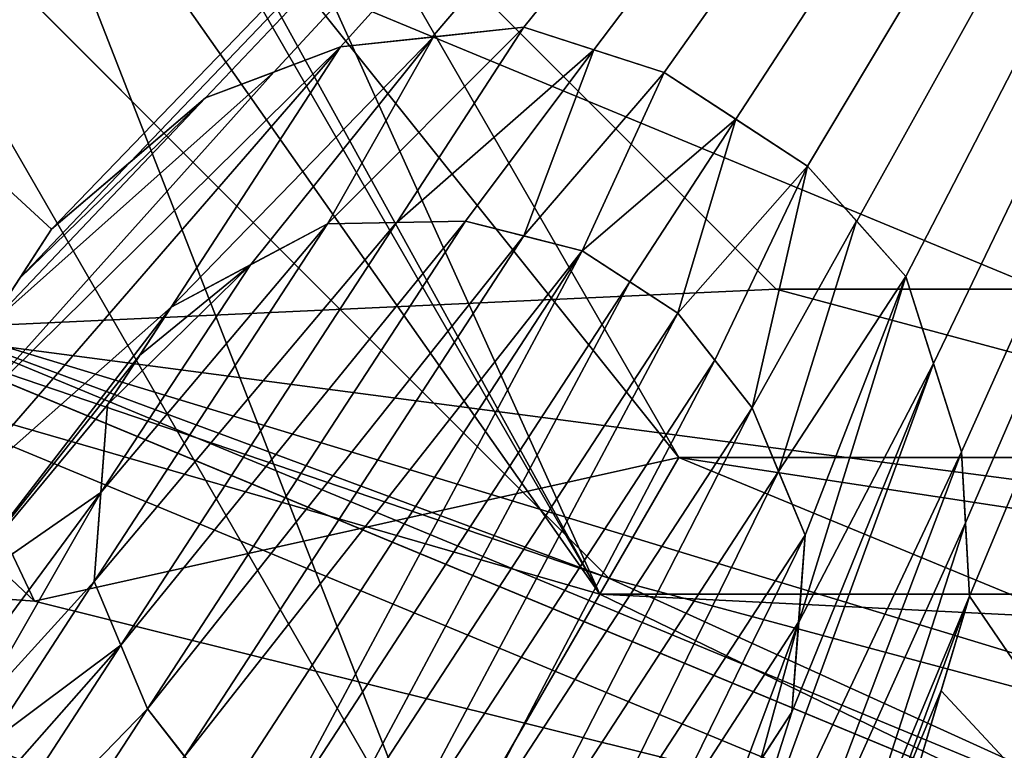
# Model space of a CAD drawing. Header units: millimetres. Extents: x -20 to 172, y -100 to 100.
# Tile 328 of 346: x 114.74 to 117.43, y 66.71 to 68.71. Entities that reach past the tile are written whole.
import ezdxf

# ---------------------------------------------------------------- set-up
doc = ezdxf.new("R2010")
doc.units = ezdxf.units.MM
doc.header["$LTSCALE"] = 37.722908
for name, color, linetype in [('1328', 7, 'CONTINUOUS'), ('1329', 7, 'CONTINUOUS'), ('1332', 7, 'CONTINUOUS'), ('1636', 7, 'CONTINUOUS'), ('1637', 7, 'CONTINUOUS'), ('1645', 7, 'CONTINUOUS'), ('1646', 7, 'CONTINUOUS'), ('1648', 7, 'CONTINUOUS'), ('1795', 7, 'CONTINUOUS'), ('1796', 7, 'CONTINUOUS'), ('3853', 7, 'CONTINUOUS'), ('3854', 7, 'CONTINUOUS'), ('3856', 7, 'CONTINUOUS'), ('3870', 7, 'CONTINUOUS'), ('3875', 7, 'CONTINUOUS'), ('3878', 7, 'CONTINUOUS'), ('3879', 7, 'CONTINUOUS'), ('3880', 7, 'CONTINUOUS'), ('3882', 7, 'CONTINUOUS'), ('3962', 7, 'CONTINUOUS'), ('3963', 7, 'CONTINUOUS'), ('3964', 7, 'CONTINUOUS'), ('3965', 7, 'CONTINUOUS'), ('3966', 7, 'CONTINUOUS'), ('3967', 7, 'CONTINUOUS'), ('3968', 7, 'CONTINUOUS'), ('3969', 7, 'CONTINUOUS'), ('3970', 7, 'CONTINUOUS'), ('3971', 7, 'CONTINUOUS'), ('3992', 7, 'CONTINUOUS'), ('3993', 7, 'CONTINUOUS'), ('3994', 7, 'CONTINUOUS'), ('3995', 7, 'CONTINUOUS'), ('4000', 7, 'CONTINUOUS'), ('4001', 7, 'CONTINUOUS'), ('4002', 7, 'CONTINUOUS'), ('4003', 7, 'CONTINUOUS'), ('4004', 7, 'CONTINUOUS'), ('4005', 7, 'CONTINUOUS'), ('4006', 7, 'CONTINUOUS'), ('4007', 7, 'CONTINUOUS'), ('4069', 7, 'CONTINUOUS')]:
    doc.layers.add(name, color=color, linetype=linetype)

msp = doc.modelspace()

# ---------------------------------------------------------------- linework, layer by layer
at = {"layer": '1328', "color": 7, "linetype": 'Continuous', "true_color": 0xf5f5f5}
msp.add_3dface([(120, 64.5, -15), (109.3935, 62.8935, -15), (113.636, 67.136, -15), (120, 64.5, -15)], dxfattribs=at)
at = {"layer": '1329', "color": 7, "linetype": 'Continuous', "true_color": 0xf5f5f5}
msp.add_3dface([(113.636, 67.136, -12), (109.3935, 62.8935, -12), (120, 64.5, -12), (113.636, 67.136, -12)], dxfattribs=at)
at = {"layer": '1332', "color": 7, "linetype": 'Continuous', "true_color": 0xf5f5f5}
for points in [[(120, 64.5, -15), (113.636, 67.136, -15), (120, 64.5, -12), (120, 64.5, -15)], [(113.636, 67.136, -15), (113.636, 67.136, -12), (120, 64.5, -12), (113.636, 67.136, -15)]]:
    msp.add_3dface(points, dxfattribs=at)
at = {"layer": '1636', "color": 7, "linetype": 'Continuous', "true_color": 0xf5f5f5}
for points in [[(115.875, 66.3553, -15), (111.75, 73.5, -15), (109.6088, 67.4992, -15), (115.875, 66.3553, -15)], [(114, 63.1077, -15), (115.875, 66.3553, -15), (109.6088, 67.4992, -15), (114, 63.1077, -15)], [(130.3912, 67.4992, -15), (124.125, 66.3553, -15), (114, 63.1077, -15), (130.3912, 67.4992, -15)], [(126, 63.1077, -15), (130.3912, 67.4992, -15), (114, 63.1077, -15), (126, 63.1077, -15)]]:
    msp.add_3dface(points, dxfattribs=at)
at = {"layer": '1637', "color": 7, "linetype": 'Continuous', "true_color": 0xf5f5f5}
for points in [[(109.6088, 67.4992, -28.55), (108, 73.5, -28.55), (114.776, 67.1154, -28.55), (109.6088, 67.4992, -28.55)], [(114.776, 67.1154, -28.55), (108, 73.5, -28.55), (111.75, 73.5, -28.55), (114.776, 67.1154, -28.55)], [(114, 63.1077, -28.55), (109.6088, 67.4992, -28.55), (126, 63.1077, -28.55), (114, 63.1077, -28.55)], [(126, 63.1077, -28.55), (109.6088, 67.4992, -28.55), (121.6239, 65.4119, -28.55), (126, 63.1077, -28.55)], [(121.6239, 65.4119, -28.55), (109.6088, 67.4992, -28.55), (114.776, 67.1154, -28.55), (121.6239, 65.4119, -28.55)]]:
    msp.add_3dface(points, dxfattribs=at)
at = {"layer": '1645', "color": 7, "linetype": 'Continuous', "true_color": 0xf5f5f5}
for points in [[(113.0825, 73.5, -27.2175), (113.0825, 73.5, -16.3325), (116.5413, 67.5093, -16.3325), (113.0825, 73.5, -27.2175)], [(116.5413, 67.5093, -27.2175), (113.0825, 73.5, -27.2175), (116.5413, 67.5093, -16.3325), (116.5413, 67.5093, -27.2175)], [(123.4587, 67.5093, -27.2175), (116.5413, 67.5093, -27.2175), (123.4587, 67.5093, -16.3325), (123.4587, 67.5093, -27.2175)], [(123.4587, 67.5093, -16.3325), (116.5413, 67.5093, -27.2175), (116.5413, 67.5093, -16.3325), (123.4587, 67.5093, -16.3325)]]:
    msp.add_3dface(points, dxfattribs=at)
at = {"layer": '1646', "color": 7, "linetype": 'Continuous', "true_color": 0xf5f5f5}
for points in [[(114.776, 67.1154, -28.55), (111.75, 73.5, -28.55), (116.5413, 67.5093, -27.2175), (114.776, 67.1154, -28.55)], [(111.75, 73.5, -28.55), (113.0825, 73.5, -27.2175), (116.5413, 67.5093, -27.2175), (111.75, 73.5, -28.55)], [(121.6239, 65.4119, -28.55), (114.776, 67.1154, -28.55), (116.5413, 67.5093, -27.2175), (121.6239, 65.4119, -28.55)], [(121.6239, 65.4119, -28.55), (116.5413, 67.5093, -27.2175), (123.4587, 67.5093, -27.2175), (121.6239, 65.4119, -28.55)]]:
    msp.add_3dface(points, dxfattribs=at)
at = {"layer": '1648', "color": 7, "linetype": 'Continuous', "true_color": 0xf5f5f5}
for points in [[(111.75, 73.5, -15), (115.875, 66.3553, -15), (113.0825, 73.5, -16.3325), (111.75, 73.5, -15)], [(113.0825, 73.5, -16.3325), (115.875, 66.3553, -15), (116.5413, 67.5093, -16.3325), (113.0825, 73.5, -16.3325)], [(115.875, 66.3553, -15), (124.125, 66.3553, -15), (116.5413, 67.5093, -16.3325), (115.875, 66.3553, -15)], [(124.125, 66.3553, -15), (123.4587, 67.5093, -16.3325), (116.5413, 67.5093, -16.3325), (124.125, 66.3553, -15)]]:
    msp.add_3dface(points, dxfattribs=at)
at = {"layer": '1795', "color": 250, "linetype": 'Continuous', "true_color": 0x191919}
for points in [[(114.2371, 67.7371, -61), (111.85, 73.5, -61), (116.325, 67.1347, -61.8), (114.2371, 67.7371, -61)], [(116.325, 67.1347, -61.8), (111.85, 73.5, -61), (112.65, 73.5, -61.8), (116.325, 67.1347, -61.8)], [(112.65, 73.5, -60.2), (114.2371, 67.7371, -61), (116.325, 67.1347, -60.2), (112.65, 73.5, -60.2)], [(114.2371, 67.7371, -61), (120, 65.35, -61), (116.325, 67.1347, -60.2), (114.2371, 67.7371, -61)], [(120, 65.35, -61), (114.2371, 67.7371, -61), (116.325, 67.1347, -61.8), (120, 65.35, -61)], [(116.325, 67.1347, -60.2), (120, 65.35, -61), (123.675, 67.1347, -60.2), (116.325, 67.1347, -60.2)], [(123.675, 67.1347, -61.8), (120, 65.35, -61), (116.325, 67.1347, -61.8), (123.675, 67.1347, -61.8)]]:
    msp.add_3dface(points, dxfattribs=at)
at = {"layer": '1796', "color": 250, "linetype": 'Continuous', "true_color": 0x191919}
for points in [[(112.65, 73.5, -60.2), (116.325, 67.1347, -60.2), (113.45, 73.5, -61), (112.65, 73.5, -60.2)], [(116.325, 67.1347, -61.8), (112.65, 73.5, -61.8), (115.3685, 68.8685, -61), (116.325, 67.1347, -61.8)], [(116.325, 67.1347, -60.2), (115.3685, 68.8685, -61), (113.45, 73.5, -61), (116.325, 67.1347, -60.2)], [(116.325, 67.1347, -60.2), (120, 66.95, -61), (115.3685, 68.8685, -61), (116.325, 67.1347, -60.2)], [(120, 66.95, -61), (116.325, 67.1347, -61.8), (115.3685, 68.8685, -61), (120, 66.95, -61)], [(116.325, 67.1347, -60.2), (123.675, 67.1347, -60.2), (120, 66.95, -61), (116.325, 67.1347, -60.2)], [(123.675, 67.1347, -61.8), (116.325, 67.1347, -61.8), (120, 66.95, -61), (123.675, 67.1347, -61.8)]]:
    msp.add_3dface(points, dxfattribs=at)
at = {"layer": '3853', "color": 7, "linetype": 'Continuous', "true_color": 0xf5f5f5}
for points in [[(114.8229, 68.1341, 19.5354), (120, 73.5, 20.5), (113.6805, 69.1865, 19.4833), (114.8229, 68.1341, 19.5354)], [(115.0379, 68.3179, 19.608), (120, 73.5, 20.5), (114.8229, 68.1341, 19.5354), (115.0379, 68.3179, 19.608)], [(115.2443, 68.4944, 19.6748), (120, 73.5, 20.5), (115.0379, 68.3179, 19.608), (115.2443, 68.4944, 19.6748)], [(115.4318, 68.5648, 19.7178), (120, 73.5, 20.5), (115.2443, 68.4944, 19.6748), (115.4318, 68.5648, 19.7178)], [(115.6149, 68.6337, 19.7584), (120, 73.5, 20.5), (115.4318, 68.5648, 19.7178), (115.6149, 68.6337, 19.7584)], [(115.8653, 68.6607, 19.8003), (120, 73.5, 20.5), (115.6149, 68.6337, 19.7584), (115.8653, 68.6607, 19.8003)], [(116.1165, 68.6877, 19.84), (120, 73.5, 20.5), (115.8653, 68.6607, 19.8003), (116.1165, 68.6877, 19.84)], [(116.3091, 68.6256, 19.855), (120, 73.5, 20.5), (116.1165, 68.6877, 19.84), (116.3091, 68.6256, 19.855)], [(116.5018, 68.5635, 19.8685), (120, 73.5, 20.5), (116.3091, 68.6256, 19.855), (116.5018, 68.5635, 19.8685)], [(116.6982, 68.4355, 19.8695), (120, 73.5, 20.5), (116.5018, 68.5635, 19.8685), (116.6982, 68.4355, 19.8695)], [(116.8945, 68.3075, 19.8685), (120, 73.5, 20.5), (116.6982, 68.4355, 19.8695), (116.8945, 68.3075, 19.8685)], [(117.029, 68.1562, 19.855), (120, 73.5, 20.5), (116.8945, 68.3075, 19.8685), (117.029, 68.1562, 19.855)], [(117.1636, 68.005, 19.84), (120, 73.5, 20.5), (117.029, 68.1562, 19.855), (117.1636, 68.005, 19.84)], [(117.2395, 67.7665, 19.8006), (120, 73.5, 20.5), (117.1636, 68.005, 19.84), (117.2395, 67.7665, 19.8006)], [(117.3165, 67.5244, 19.7584), (120, 73.5, 20.5), (117.2395, 67.7665, 19.8006), (117.3165, 67.5244, 19.7584)], [(117.3274, 67.3298, 19.718), (120, 73.5, 20.5), (117.3165, 67.5244, 19.7584), (117.3274, 67.3298, 19.718)], [(117.3385, 67.129, 19.6748), (120, 73.5, 20.5), (117.3274, 67.3298, 19.718), (117.3385, 67.129, 19.6748)], [(120, 73.5, 20.5), (117.3385, 67.129, 19.6748), (118.2164, 65.8434, 19.4256), (120, 73.5, 20.5)], [(114.6486, 67.8668, 19.451), (114.8229, 68.1341, 19.5354), (113.6805, 69.1865, 19.4833), (114.6486, 67.8668, 19.451)], [(114.7354, 67.9999, 19.4935), (114.8229, 68.1341, 19.5354), (114.6486, 67.8668, 19.451), (114.7354, 67.9999, 19.4935)], [(117.3385, 67.129, 19.6748), (117.2607, 66.8701, 19.6083), (118.2164, 65.8434, 19.4256), (117.3385, 67.129, 19.6748)], [(117.2607, 66.8701, 19.6083), (117.1789, 66.5981, 19.5354), (118.2164, 65.8434, 19.4256), (117.2607, 66.8701, 19.6083)]]:
    msp.add_3dface(points, dxfattribs=at)
at = {"layer": '3854', "color": 7, "linetype": 'Continuous', "true_color": 0xf5f5f5}
for points in [[(120, 65.519, -66.4045), (114.3575, 67.8559, -10), (114.3566, 67.8566, -66.4045), (120, 65.519, -66.4045)], [(120, 65.5194, -10), (114.3575, 67.8559, -10), (120, 65.519, -66.4045), (120, 65.5194, -10)]]:
    msp.add_3dface(points, dxfattribs=at)
at = {"layer": '3856', "color": 7, "linetype": 'Continuous', "true_color": 0xf5f5f5}
for points in [[(115.0126, 66.9944, 19.3299), (115.0854, 66.8201, 19.3019), (115.9569, 68.1568, 19.7236), (115.0126, 66.9944, 19.3299)], [(115.7678, 68.153, 19.6954), (115.0126, 66.9944, 19.3299), (115.9569, 68.1568, 19.7236), (115.7678, 68.153, 19.6954)], [(115.9569, 68.1568, 19.7236), (115.0854, 66.8201, 19.3019), (116.1166, 68.1161, 19.7381), (115.9569, 68.1568, 19.7236)], [(114.9398, 67.169, 19.3567), (115.0126, 66.9944, 19.3299), (115.7678, 68.153, 19.6954), (114.9398, 67.169, 19.3567)], [(115.5789, 68.1492, 19.666), (114.9398, 67.169, 19.3567), (115.7678, 68.153, 19.6954), (115.5789, 68.1492, 19.666)], [(114.958, 67.4132, 19.4138), (114.9398, 67.169, 19.3567), (115.5789, 68.1492, 19.666), (114.958, 67.4132, 19.4138)], [(115.3679, 68.0368, 19.611), (114.958, 67.4132, 19.4138), (115.5789, 68.1492, 19.666), (115.3679, 68.0368, 19.611)], [(115.0854, 66.8201, 19.3019), (115.1872, 66.6901, 19.2883), (116.1166, 68.1161, 19.7381), (115.0854, 66.8201, 19.3019)], [(116.1166, 68.1161, 19.7381), (115.1872, 66.6901, 19.2883), (116.2767, 68.0752, 19.7517), (116.1166, 68.1161, 19.7381)], [(115.1872, 66.6901, 19.2883), (115.289, 66.5603, 19.2738), (116.2767, 68.0752, 19.7517), (115.1872, 66.6901, 19.2883)], [(115.289, 66.5603, 19.2738), (115.4199, 66.4749, 19.2742), (116.2767, 68.0752, 19.7517), (115.289, 66.5603, 19.2738)], [(116.2767, 68.0752, 19.7517), (115.4199, 66.4749, 19.2742), (116.4076, 67.9899, 19.7521), (116.2767, 68.0752, 19.7517)], [(114.9758, 67.6534, 19.4677), (114.958, 67.4132, 19.4138), (115.3679, 68.0368, 19.611), (114.9758, 67.6534, 19.4677)], [(115.0636, 67.788, 19.5107), (114.9758, 67.6534, 19.4677), (115.3679, 68.0368, 19.611), (115.0636, 67.788, 19.5107)], [(115.1501, 67.9208, 19.5521), (115.0636, 67.788, 19.5107), (115.3679, 68.0368, 19.611), (115.1501, 67.9208, 19.5521)], [(115.4199, 66.4749, 19.2742), (115.5508, 66.3896, 19.2738), (116.4076, 67.9899, 19.7521), (115.4199, 66.4749, 19.2742)], [(116.4076, 67.9899, 19.7521), (115.5508, 66.3896, 19.2738), (116.5385, 67.9046, 19.7517), (116.4076, 67.9899, 19.7521)], [(115.5508, 66.3896, 19.2738), (115.7108, 66.3488, 19.2883), (116.5385, 67.9046, 19.7517), (115.5508, 66.3896, 19.2738)], [(116.5385, 67.9046, 19.7517), (115.7108, 66.3488, 19.2883), (116.6399, 67.7752, 19.7382), (116.5385, 67.9046, 19.7517)], [(115.7108, 66.3488, 19.2883), (115.8707, 66.3081, 19.3019), (116.6399, 67.7752, 19.7382), (115.7108, 66.3488, 19.2883)], [(115.8707, 66.3081, 19.3019), (116.7422, 67.6448, 19.7236), (116.6399, 67.7752, 19.7382), (115.8707, 66.3081, 19.3019)], [(116.0595, 66.3118, 19.3299), (116.7422, 67.6448, 19.7236), (115.8707, 66.3081, 19.3019), (116.0595, 66.3118, 19.3299)], [(116.815, 67.4703, 19.6954), (116.7422, 67.6448, 19.7236), (116.0595, 66.3118, 19.3299), (116.815, 67.4703, 19.6954)], [(116.2487, 66.3156, 19.3567), (116.815, 67.4703, 19.6954), (116.0595, 66.3118, 19.3299), (116.2487, 66.3156, 19.3567)], [(116.8878, 67.2959, 19.666), (116.815, 67.4703, 19.6954), (116.2487, 66.3156, 19.3567), (116.8878, 67.2959, 19.666)], [(116.4633, 66.43, 19.4134), (116.8878, 67.2959, 19.666), (116.2487, 66.3156, 19.3567), (116.4633, 66.43, 19.4134)], [(116.87, 67.0578, 19.6111), (116.8878, 67.2959, 19.666), (116.4633, 66.43, 19.4134), (116.87, 67.0578, 19.6111)], [(116.6774, 66.5441, 19.4677), (116.87, 67.0578, 19.6111), (116.4633, 66.43, 19.4134), (116.6774, 66.5441, 19.4677)], [(116.7655, 66.6792, 19.5109), (116.87, 67.0578, 19.6111), (116.6774, 66.5441, 19.4677), (116.7655, 66.6792, 19.5109)], [(116.8517, 66.8114, 19.5521), (116.87, 67.0578, 19.6111), (116.7655, 66.6792, 19.5109), (116.8517, 66.8114, 19.5521)]]:
    msp.add_3dface(points, dxfattribs=at)
at = {"layer": '3870', "color": 7, "linetype": 'Continuous', "true_color": 0xf5f5f5}
for points in [[(116.8082, 67.9698, -68), (114.4698, 70.3082, -68), (123.1918, 67.9698, -68), (116.8082, 67.9698, -68)], [(123.1918, 67.9698, -68), (114.4698, 70.3082, -68), (125.5302, 70.3082, -68), (123.1918, 67.9698, -68)], [(120, 67.1145, -68), (116.8082, 67.9698, -68), (123.1918, 67.9698, -68), (120, 67.1145, -68)]]:
    msp.add_3dface(points, dxfattribs=at)
at = {"layer": '3875', "color": 7, "linetype": 'Continuous', "true_color": 0xf5f5f5}
for points in [[(114.4698, 70.3082, -68), (116.8082, 67.9698, -68), (114.3566, 67.8566, -66.4045), (114.4698, 70.3082, -68)], [(116.8082, 67.9698, -68), (120, 67.1145, -68), (114.3566, 67.8566, -66.4045), (116.8082, 67.9698, -68)], [(120, 67.1145, -68), (120, 65.519, -66.4045), (114.3566, 67.8566, -66.4045), (120, 67.1145, -68)]]:
    msp.add_3dface(points, dxfattribs=at)
at = {"layer": '3878', "color": 7, "linetype": 'Continuous', "true_color": 0xf5f5f5}
msp.add_3dface([(120.0001, 65.5825, 0.2556), (114.4, 65.5, 1.0205), (114.4015, 67.9014, 0.2556), (120.0001, 65.5825, 0.2556)], dxfattribs=at)
at = {"layer": '3879', "color": 7, "linetype": 'Continuous', "true_color": 0xf5f5f5}
for points in [[(116.35, 67.178, -10), (113.6783, 69.8502, -10), (114.3575, 67.8559, -10), (116.35, 67.178, -10)], [(120, 65.5194, -10), (116.35, 67.178, -10), (114.3575, 67.8559, -10), (120, 65.5194, -10)], [(120, 66.2003, -10), (116.35, 67.178, -10), (120, 65.5194, -10), (120, 66.2003, -10)]]:
    msp.add_3dface(points, dxfattribs=at)
at = {"layer": '3880', "color": 7, "linetype": 'Continuous', "true_color": 0xf5f5f5}
for points in [[(113.6783, 69.8502, -10), (116.35, 67.178, -10), (113.678, 69.85, -0.6683), (113.6783, 69.8502, -10)], [(113.678, 69.85, -0.6683), (116.35, 67.178, -10), (116.35, 67.178, -0.6683), (113.678, 69.85, -0.6683)], [(116.35, 67.178, -10), (120, 66.2003, -10), (116.35, 67.178, -0.6683), (116.35, 67.178, -10)], [(116.35, 67.178, -0.6683), (120, 66.2003, -10), (120, 66.2, -0.6683), (116.35, 67.178, -0.6683)]]:
    msp.add_3dface(points, dxfattribs=at)
at = {"layer": '3882', "color": 7, "linetype": 'Continuous', "true_color": 0xf5f5f5}
for points in [[(113.678, 69.85, -0.6683), (116.35, 67.178, -0.6683), (114.4015, 67.9014, 0.2556), (113.678, 69.85, -0.6683)], [(116.35, 67.178, -0.6683), (120, 66.2, -0.6683), (114.4015, 67.9014, 0.2556), (116.35, 67.178, -0.6683)], [(120, 66.2, -0.6683), (120.0001, 65.5825, 0.2556), (114.4015, 67.9014, 0.2556), (120, 66.2, -0.6683)]]:
    msp.add_3dface(points, dxfattribs=at)
at = {"layer": '3962', "color": 7, "linetype": 'Continuous', "true_color": 0xf5f5f5}
for points in [[(117.2607, 66.8701, 19.6083), (117.3385, 67.129, 19.6748), (117.1789, 66.5981, 20.5683), (117.2607, 66.8701, 19.6083)], [(117.1789, 66.5981, 20.5683), (117.3385, 67.129, 19.6748), (117.3385, 67.129, 20.7028), (117.1789, 66.5981, 20.5683)], [(117.1789, 66.5981, 20.5683), (117.3385, 67.129, 20.7028), (117.2608, 66.8703, 20.6386), (117.1789, 66.5981, 20.5683)], [(117.1789, 66.5981, 19.5354), (117.2607, 66.8701, 19.6083), (117.1789, 66.5981, 20.5683), (117.1789, 66.5981, 19.5354)]]:
    msp.add_3dface(points, dxfattribs=at)
at = {"layer": '3963', "color": 7, "linetype": 'Continuous', "true_color": 0xf5f5f5}
for points in [[(117.3274, 67.3298, 19.718), (117.3165, 67.5244, 19.7584), (117.3385, 67.129, 20.7028), (117.3274, 67.3298, 19.718)], [(117.3385, 67.129, 20.7028), (117.3165, 67.5244, 19.7584), (117.3165, 67.5244, 20.7835), (117.3385, 67.129, 20.7028)], [(117.3385, 67.129, 20.7028), (117.3165, 67.5244, 20.7835), (117.3274, 67.3298, 20.7445), (117.3385, 67.129, 20.7028)], [(117.3385, 67.129, 19.6748), (117.3274, 67.3298, 19.718), (117.3385, 67.129, 20.7028), (117.3385, 67.129, 19.6748)]]:
    msp.add_3dface(points, dxfattribs=at)
at = {"layer": '3964', "color": 7, "linetype": 'Continuous', "true_color": 0xf5f5f5}
for points in [[(117.2395, 67.7665, 19.8006), (117.1636, 68.005, 19.84), (117.3165, 67.5244, 20.7835), (117.2395, 67.7665, 19.8006)], [(117.3165, 67.5244, 20.7835), (117.1636, 68.005, 19.84), (117.1636, 68.005, 20.8623), (117.3165, 67.5244, 20.7835)], [(117.3165, 67.5244, 20.7835), (117.1636, 68.005, 20.8623), (117.2395, 67.7665, 20.8243), (117.3165, 67.5244, 20.7835)], [(117.3165, 67.5244, 19.7584), (117.2395, 67.7665, 19.8006), (117.3165, 67.5244, 20.7835), (117.3165, 67.5244, 19.7584)]]:
    msp.add_3dface(points, dxfattribs=at)
at = {"layer": '3965', "color": 7, "linetype": 'Continuous', "true_color": 0xf5f5f5}
for points in [[(117.029, 68.1562, 19.855), (116.8945, 68.3075, 19.8685), (117.1636, 68.005, 20.8623), (117.029, 68.1562, 19.855)], [(117.1636, 68.005, 20.8623), (116.8945, 68.3075, 19.8685), (116.8945, 68.3075, 20.8898), (117.1636, 68.005, 20.8623)], [(117.1636, 68.005, 20.8623), (116.8945, 68.3075, 20.8898), (117.0284, 68.157, 20.8768), (117.1636, 68.005, 20.8623)], [(117.1636, 68.005, 19.84), (117.029, 68.1562, 19.855), (117.1636, 68.005, 20.8623), (117.1636, 68.005, 19.84)]]:
    msp.add_3dface(points, dxfattribs=at)
at = {"layer": '3966', "color": 7, "linetype": 'Continuous', "true_color": 0xf5f5f5}
for points in [[(116.8945, 68.3075, 19.8685), (116.6982, 68.4355, 19.8695), (116.5018, 68.5635, 20.8898), (116.8945, 68.3075, 19.8685)], [(116.8945, 68.3075, 20.8898), (116.8945, 68.3075, 19.8685), (116.5018, 68.5635, 20.8898), (116.8945, 68.3075, 20.8898)], [(116.6982, 68.4355, 19.8695), (116.5018, 68.5635, 19.8685), (116.5018, 68.5635, 20.8898), (116.6982, 68.4355, 19.8695)], [(116.8945, 68.3075, 20.8898), (116.5018, 68.5635, 20.8898), (116.6981, 68.4355, 20.8907), (116.8945, 68.3075, 20.8898)]]:
    msp.add_3dface(points, dxfattribs=at)
at = {"layer": '3967', "color": 7, "linetype": 'Continuous', "true_color": 0xf5f5f5}
for points in [[(116.5018, 68.5635, 19.8685), (116.3091, 68.6256, 19.855), (116.1165, 68.6877, 20.8623), (116.5018, 68.5635, 19.8685)], [(116.5018, 68.5635, 19.8685), (116.1165, 68.6877, 20.8623), (116.309, 68.6257, 20.8767), (116.5018, 68.5635, 19.8685)], [(116.3091, 68.6256, 19.855), (116.1165, 68.6877, 19.84), (116.1165, 68.6877, 20.8623), (116.3091, 68.6256, 19.855)], [(116.5018, 68.5635, 20.8898), (116.5018, 68.5635, 19.8685), (116.309, 68.6257, 20.8767), (116.5018, 68.5635, 20.8898)]]:
    msp.add_3dface(points, dxfattribs=at)
at = {"layer": '3968', "color": 7, "linetype": 'Continuous', "true_color": 0xf5f5f5}
for points in [[(116.1165, 68.6877, 19.84), (115.8653, 68.6607, 19.8003), (115.6149, 68.6337, 20.7835), (116.1165, 68.6877, 19.84)], [(116.1165, 68.6877, 19.84), (115.6149, 68.6337, 20.7835), (115.869, 68.6611, 20.8245), (116.1165, 68.6877, 19.84)], [(116.1165, 68.6877, 20.8623), (116.1165, 68.6877, 19.84), (115.869, 68.6611, 20.8245), (116.1165, 68.6877, 20.8623)], [(115.8653, 68.6607, 19.8003), (115.6149, 68.6337, 19.7584), (115.6149, 68.6337, 20.7835), (115.8653, 68.6607, 19.8003)]]:
    msp.add_3dface(points, dxfattribs=at)
at = {"layer": '3969', "color": 7, "linetype": 'Continuous', "true_color": 0xf5f5f5}
for points in [[(115.6149, 68.6337, 19.7584), (115.4318, 68.5648, 19.7178), (115.2443, 68.4944, 20.7028), (115.6149, 68.6337, 19.7584)], [(115.6149, 68.6337, 19.7584), (115.2443, 68.4944, 20.7028), (115.4319, 68.5649, 20.7443), (115.6149, 68.6337, 19.7584)], [(115.6149, 68.6337, 20.7835), (115.6149, 68.6337, 19.7584), (115.4319, 68.5649, 20.7443), (115.6149, 68.6337, 20.7835)], [(115.4318, 68.5648, 19.7178), (115.2443, 68.4944, 19.6748), (115.2443, 68.4944, 20.7028), (115.4318, 68.5648, 19.7178)]]:
    msp.add_3dface(points, dxfattribs=at)
at = {"layer": '3970', "color": 7, "linetype": 'Continuous', "true_color": 0xf5f5f5}
for points in [[(115.2443, 68.4944, 19.6748), (115.0379, 68.3179, 19.608), (114.8229, 68.1341, 20.5683), (115.2443, 68.4944, 19.6748)], [(115.2443, 68.4944, 19.6748), (114.8229, 68.1341, 20.5683), (115.0378, 68.3178, 20.6383), (115.2443, 68.4944, 19.6748)], [(115.2443, 68.4944, 20.7028), (115.2443, 68.4944, 19.6748), (115.0378, 68.3178, 20.6383), (115.2443, 68.4944, 20.7028)], [(115.0379, 68.3179, 19.608), (114.8229, 68.1341, 19.5354), (114.8229, 68.1341, 20.5683), (115.0379, 68.3179, 19.608)]]:
    msp.add_3dface(points, dxfattribs=at)
at = {"layer": '3971', "color": 7, "linetype": 'Continuous', "true_color": 0xf5f5f5}
for points in [[(114.8229, 68.1341, 19.5354), (114.7354, 67.9999, 19.4935), (114.6486, 67.8668, 20.4868), (114.8229, 68.1341, 19.5354)], [(114.8229, 68.1341, 19.5354), (114.6486, 67.8668, 20.4868), (114.7355, 68, 20.5279), (114.8229, 68.1341, 19.5354)], [(114.8229, 68.1341, 20.5683), (114.8229, 68.1341, 19.5354), (114.7355, 68, 20.5279), (114.8229, 68.1341, 20.5683)]]:
    msp.add_3dface(points, dxfattribs=at)
at = {"layer": '3992', "color": 7, "linetype": 'Continuous', "true_color": 0xf5f5f5}
for points in [[(116.5385, 67.9046, 19.7517), (116.6399, 67.7752, 19.7382), (116.7422, 67.6448, 20.7498), (116.5385, 67.9046, 19.7517)], [(116.5385, 67.9046, 19.7517), (116.7422, 67.6448, 20.7498), (116.6399, 67.7753, 20.7639), (116.5385, 67.9046, 19.7517)], [(116.5385, 67.9046, 20.777), (116.5385, 67.9046, 19.7517), (116.6399, 67.7753, 20.7639), (116.5385, 67.9046, 20.777)], [(116.6399, 67.7752, 19.7382), (116.7422, 67.6448, 19.7236), (116.7422, 67.6448, 20.7498), (116.6399, 67.7752, 19.7382)]]:
    msp.add_3dface(points, dxfattribs=at)
at = {"layer": '3993', "color": 7, "linetype": 'Continuous', "true_color": 0xf5f5f5}
for points in [[(116.7422, 67.6448, 19.7236), (116.815, 67.4703, 19.6954), (116.8878, 67.2959, 20.6943), (116.7422, 67.6448, 19.7236)], [(116.7422, 67.6448, 20.7498), (116.7422, 67.6448, 19.7236), (116.815, 67.4703, 20.7227), (116.7422, 67.6448, 20.7498)], [(116.7422, 67.6448, 19.7236), (116.8878, 67.2959, 20.6943), (116.815, 67.4703, 20.7227), (116.7422, 67.6448, 19.7236)], [(116.815, 67.4703, 19.6954), (116.8878, 67.2959, 19.666), (116.8878, 67.2959, 20.6943), (116.815, 67.4703, 19.6954)]]:
    msp.add_3dface(points, dxfattribs=at)
at = {"layer": '3994', "color": 7, "linetype": 'Continuous', "true_color": 0xf5f5f5}
for points in [[(116.8878, 67.2959, 19.666), (116.87, 67.0578, 19.6111), (116.8517, 66.8114, 20.5844), (116.8878, 67.2959, 19.666)], [(116.8878, 67.2959, 19.666), (116.8517, 66.8114, 20.5844), (116.8701, 67.058, 20.6414), (116.8878, 67.2959, 19.666)], [(116.8878, 67.2959, 20.6943), (116.8878, 67.2959, 19.666), (116.8701, 67.058, 20.6414), (116.8878, 67.2959, 20.6943)], [(116.87, 67.0578, 19.6111), (116.8517, 66.8114, 19.5521), (116.8517, 66.8114, 20.5844), (116.87, 67.0578, 19.6111)]]:
    msp.add_3dface(points, dxfattribs=at)
at = {"layer": '3995', "color": 7, "linetype": 'Continuous', "true_color": 0xf5f5f5}
for points in [[(116.8517, 66.8114, 19.5521), (116.7655, 66.6792, 19.5109), (116.6774, 66.5441, 20.503), (116.8517, 66.8114, 19.5521)], [(116.8517, 66.8114, 19.5521), (116.6774, 66.5441, 20.503), (116.7656, 66.6793, 20.5446), (116.8517, 66.8114, 19.5521)], [(116.8517, 66.8114, 20.5844), (116.8517, 66.8114, 19.5521), (116.7656, 66.6793, 20.5446), (116.8517, 66.8114, 20.5844)]]:
    msp.add_3dface(points, dxfattribs=at)
at = {"layer": '4000', "color": 7, "linetype": 'Continuous', "true_color": 0xf5f5f5}
for points in [[(115.1872, 66.6901, 19.2883), (115.0854, 66.8201, 19.3019), (115.289, 66.5603, 20.3159), (115.1872, 66.6901, 19.2883)], [(115.289, 66.5603, 20.3159), (115.0854, 66.8201, 19.3019), (115.0854, 66.8201, 20.343), (115.289, 66.5603, 20.3159)], [(115.289, 66.5603, 20.3159), (115.0854, 66.8201, 20.343), (115.1872, 66.6901, 20.3299), (115.289, 66.5603, 20.3159)]]:
    msp.add_3dface(points, dxfattribs=at)
at = {"layer": '4001', "color": 7, "linetype": 'Continuous', "true_color": 0xf5f5f5}
for points in [[(115.0126, 66.9944, 19.3299), (114.9398, 67.169, 19.3567), (115.0854, 66.8201, 20.343), (115.0126, 66.9944, 19.3299)], [(115.0854, 66.8201, 20.343), (114.9398, 67.169, 19.3567), (114.9398, 67.169, 20.3959), (115.0854, 66.8201, 20.343)], [(115.0854, 66.8201, 20.343), (114.9398, 67.169, 20.3959), (115.0126, 66.9944, 20.3701), (115.0854, 66.8201, 20.343)], [(115.0854, 66.8201, 19.3019), (115.0126, 66.9944, 19.3299), (115.0854, 66.8201, 20.343), (115.0854, 66.8201, 19.3019)]]:
    msp.add_3dface(points, dxfattribs=at)
at = {"layer": '4002', "color": 7, "linetype": 'Continuous', "true_color": 0xf5f5f5}
for points in [[(114.958, 67.4132, 19.4138), (114.9758, 67.6534, 19.4677), (114.9398, 67.169, 20.3959), (114.958, 67.4132, 19.4138)], [(114.9398, 67.169, 20.3959), (114.9758, 67.6534, 19.4677), (114.9758, 67.6534, 20.503), (114.9398, 67.169, 20.3959)], [(114.9398, 67.169, 20.3959), (114.9758, 67.6534, 20.503), (114.958, 67.4132, 20.451), (114.9398, 67.169, 20.3959)], [(114.9398, 67.169, 19.3567), (114.958, 67.4132, 19.4138), (114.9398, 67.169, 20.3959), (114.9398, 67.169, 19.3567)]]:
    msp.add_3dface(points, dxfattribs=at)
at = {"layer": '4003', "color": 7, "linetype": 'Continuous', "true_color": 0xf5f5f5}
for points in [[(115.0636, 67.788, 19.5107), (115.1501, 67.9208, 19.5521), (114.9758, 67.6534, 20.503), (115.0636, 67.788, 19.5107)], [(114.9758, 67.6534, 20.503), (115.1501, 67.9208, 19.5521), (115.1501, 67.9208, 20.5844), (114.9758, 67.6534, 20.503)], [(114.9758, 67.6534, 20.503), (115.1501, 67.9208, 20.5844), (115.0636, 67.788, 20.5444), (114.9758, 67.6534, 20.503)], [(114.9758, 67.6534, 19.4677), (115.0636, 67.788, 19.5107), (114.9758, 67.6534, 20.503), (114.9758, 67.6534, 19.4677)]]:
    msp.add_3dface(points, dxfattribs=at)
at = {"layer": '4004', "color": 7, "linetype": 'Continuous', "true_color": 0xf5f5f5}
for points in [[(115.3679, 68.0368, 19.611), (115.5789, 68.1492, 19.666), (115.1501, 67.9208, 20.5844), (115.3679, 68.0368, 19.611)], [(115.1501, 67.9208, 20.5844), (115.5789, 68.1492, 19.666), (115.5789, 68.1492, 20.6943), (115.1501, 67.9208, 20.5844)], [(115.1501, 67.9208, 20.5844), (115.5789, 68.1492, 20.6943), (115.3689, 68.0373, 20.6415), (115.1501, 67.9208, 20.5844)], [(115.1501, 67.9208, 19.5521), (115.3679, 68.0368, 19.611), (115.1501, 67.9208, 20.5844), (115.1501, 67.9208, 19.5521)]]:
    msp.add_3dface(points, dxfattribs=at)
at = {"layer": '4005', "color": 7, "linetype": 'Continuous', "true_color": 0xf5f5f5}
for points in [[(115.7678, 68.153, 19.6954), (115.9569, 68.1568, 19.7236), (115.5789, 68.1492, 20.6943), (115.7678, 68.153, 19.6954)], [(115.5789, 68.1492, 20.6943), (115.9569, 68.1568, 19.7236), (115.9569, 68.1568, 20.7498), (115.5789, 68.1492, 20.6943)], [(115.5789, 68.1492, 20.6943), (115.9569, 68.1568, 20.7498), (115.7691, 68.153, 20.7229), (115.5789, 68.1492, 20.6943)], [(115.5789, 68.1492, 19.666), (115.7678, 68.153, 19.6954), (115.5789, 68.1492, 20.6943), (115.5789, 68.1492, 19.666)]]:
    msp.add_3dface(points, dxfattribs=at)
at = {"layer": '4006', "color": 7, "linetype": 'Continuous', "true_color": 0xf5f5f5}
for points in [[(115.9569, 68.1568, 19.7236), (116.1166, 68.1161, 19.7381), (115.9569, 68.1568, 20.7498), (115.9569, 68.1568, 19.7236)], [(116.1166, 68.1161, 19.7381), (116.2767, 68.0752, 19.7517), (115.9569, 68.1568, 20.7498), (116.1166, 68.1161, 19.7381)], [(115.9569, 68.1568, 20.7498), (116.2767, 68.0752, 19.7517), (116.2767, 68.0752, 20.777), (115.9569, 68.1568, 20.7498)], [(115.9569, 68.1568, 20.7498), (116.2767, 68.0752, 20.777), (116.1166, 68.1161, 20.7639), (115.9569, 68.1568, 20.7498)]]:
    msp.add_3dface(points, dxfattribs=at)
at = {"layer": '4007', "color": 7, "linetype": 'Continuous', "true_color": 0xf5f5f5}
for points in [[(116.2767, 68.0752, 19.7517), (116.4076, 67.9899, 19.7521), (116.5385, 67.9046, 20.777), (116.2767, 68.0752, 19.7517)], [(116.2767, 68.0752, 19.7517), (116.5385, 67.9046, 20.777), (116.2767, 68.0752, 20.777), (116.2767, 68.0752, 19.7517)], [(116.2767, 68.0752, 20.777), (116.5385, 67.9046, 20.777), (116.4076, 67.9899, 20.7774), (116.2767, 68.0752, 20.777)], [(116.4076, 67.9899, 19.7521), (116.5385, 67.9046, 19.7517), (116.5385, 67.9046, 20.777), (116.4076, 67.9899, 19.7521)]]:
    msp.add_3dface(points, dxfattribs=at)
at = {"layer": '4069', "color": 7, "linetype": 'Continuous', "true_color": 0xf5f5f5}
for points in [[(116.1165, 68.6877, 20.8623), (115.869, 68.6611, 20.8245), (115.5789, 68.1492, 20.6943), (116.1165, 68.6877, 20.8623)], [(116.1165, 68.6877, 20.8623), (115.5789, 68.1492, 20.6943), (115.7691, 68.153, 20.7229), (116.1165, 68.6877, 20.8623)], [(116.309, 68.6257, 20.8767), (116.1165, 68.6877, 20.8623), (115.7691, 68.153, 20.7229), (116.309, 68.6257, 20.8767)], [(115.869, 68.6611, 20.8245), (115.6149, 68.6337, 20.7835), (115.1501, 67.9208, 20.5844), (115.869, 68.6611, 20.8245)], [(115.869, 68.6611, 20.8245), (115.1501, 67.9208, 20.5844), (115.3689, 68.0373, 20.6415), (115.869, 68.6611, 20.8245)], [(115.5789, 68.1492, 20.6943), (115.869, 68.6611, 20.8245), (115.3689, 68.0373, 20.6415), (115.5789, 68.1492, 20.6943)], [(114.489, 67.3359, 20.35), (115.6149, 68.6337, 20.7835), (114.5697, 67.6041, 20.4205), (114.489, 67.3359, 20.35)], [(115.6149, 68.6337, 20.7835), (114.489, 67.3359, 20.35), (115.1501, 67.9208, 20.5844), (115.6149, 68.6337, 20.7835)], [(115.6149, 68.6337, 20.7835), (115.4319, 68.5649, 20.7443), (114.5697, 67.6041, 20.4205), (115.6149, 68.6337, 20.7835)], [(115.9569, 68.1568, 20.7498), (116.309, 68.6257, 20.8767), (115.7691, 68.153, 20.7229), (115.9569, 68.1568, 20.7498)], [(116.309, 68.6257, 20.8767), (115.9569, 68.1568, 20.7498), (116.1166, 68.1161, 20.7639), (116.309, 68.6257, 20.8767)], [(116.5018, 68.5635, 20.8898), (116.309, 68.6257, 20.8767), (116.1166, 68.1161, 20.7639), (116.5018, 68.5635, 20.8898)], [(115.4319, 68.5649, 20.7443), (114.6486, 67.8668, 20.4868), (114.5697, 67.6041, 20.4205), (115.4319, 68.5649, 20.7443)], [(115.4319, 68.5649, 20.7443), (115.2443, 68.4944, 20.7028), (114.6486, 67.8668, 20.4868), (115.4319, 68.5649, 20.7443)], [(116.2767, 68.0752, 20.777), (116.5018, 68.5635, 20.8898), (116.1166, 68.1161, 20.7639), (116.2767, 68.0752, 20.777)], [(116.6981, 68.4355, 20.8907), (116.5018, 68.5635, 20.8898), (116.2767, 68.0752, 20.777), (116.6981, 68.4355, 20.8907)], [(114.6486, 67.8668, 20.4868), (115.2443, 68.4944, 20.7028), (114.7355, 68, 20.5279), (114.6486, 67.8668, 20.4868)], [(115.2443, 68.4944, 20.7028), (115.0378, 68.3178, 20.6383), (114.7355, 68, 20.5279), (115.2443, 68.4944, 20.7028)], [(116.6981, 68.4355, 20.8907), (116.2767, 68.0752, 20.777), (116.4076, 67.9899, 20.7774), (116.6981, 68.4355, 20.8907)], [(116.5385, 67.9046, 20.777), (116.6981, 68.4355, 20.8907), (116.4076, 67.9899, 20.7774), (116.5385, 67.9046, 20.777)], [(116.8945, 68.3075, 20.8898), (116.6981, 68.4355, 20.8907), (116.5385, 67.9046, 20.777), (116.8945, 68.3075, 20.8898)], [(115.0378, 68.3178, 20.6383), (114.8229, 68.1341, 20.5683), (114.7355, 68, 20.5279), (115.0378, 68.3178, 20.6383)], [(116.8945, 68.3075, 20.8898), (116.5385, 67.9046, 20.777), (116.6399, 67.7753, 20.7639), (116.8945, 68.3075, 20.8898)], [(116.7422, 67.6448, 20.7498), (116.8945, 68.3075, 20.8898), (116.6399, 67.7753, 20.7639), (116.7422, 67.6448, 20.7498)], [(117.0284, 68.157, 20.8768), (116.8945, 68.3075, 20.8898), (116.7422, 67.6448, 20.7498), (117.0284, 68.157, 20.8768)], [(117.0284, 68.157, 20.8768), (116.7422, 67.6448, 20.7498), (116.815, 67.4703, 20.7227), (117.0284, 68.157, 20.8768)], [(117.1636, 68.005, 20.8623), (117.0284, 68.157, 20.8768), (116.815, 67.4703, 20.7227), (117.1636, 68.005, 20.8623)], [(116.8878, 67.2959, 20.6943), (117.1636, 68.005, 20.8623), (116.815, 67.4703, 20.7227), (116.8878, 67.2959, 20.6943)], [(117.2395, 67.7665, 20.8243), (117.1636, 68.005, 20.8623), (116.8701, 67.058, 20.6414), (117.2395, 67.7665, 20.8243)], [(117.1636, 68.005, 20.8623), (116.8878, 67.2959, 20.6943), (116.8701, 67.058, 20.6414), (117.1636, 68.005, 20.8623)], [(114.489, 67.3359, 20.35), (114.5324, 67.1185, 20.3114), (115.1501, 67.9208, 20.5844), (114.489, 67.3359, 20.35)], [(115.1501, 67.9208, 20.5844), (114.5324, 67.1185, 20.3114), (115.0636, 67.788, 20.5444), (115.1501, 67.9208, 20.5844)], [(114.5324, 67.1185, 20.3114), (114.9758, 67.6534, 20.503), (115.0636, 67.788, 20.5444), (114.5324, 67.1185, 20.3114)], [(116.5832, 65.9705, 20.35), (117.3165, 67.5244, 20.7835), (117.2395, 67.7665, 20.8243), (116.5832, 65.9705, 20.35)], [(116.5832, 65.9705, 20.35), (117.2395, 67.7665, 20.8243), (116.8517, 66.8114, 20.5844), (116.5832, 65.9705, 20.35)], [(116.8517, 66.8114, 20.5844), (117.2395, 67.7665, 20.8243), (116.8701, 67.058, 20.6414), (116.8517, 66.8114, 20.5844)], [(114.9758, 67.6534, 20.503), (114.5324, 67.1185, 20.3114), (114.958, 67.4132, 20.451), (114.9758, 67.6534, 20.503)], [(116.5832, 65.9705, 20.35), (116.7982, 66.1542, 20.4212), (117.3165, 67.5244, 20.7835), (116.5832, 65.9705, 20.35)], [(117.3165, 67.5244, 20.7835), (116.7982, 66.1542, 20.4212), (117.3274, 67.3298, 20.7445), (117.3165, 67.5244, 20.7835)], [(114.5324, 67.1185, 20.3114), (114.5765, 66.8978, 20.2704), (114.958, 67.4132, 20.451), (114.5324, 67.1185, 20.3114)], [(114.5765, 66.8978, 20.2704), (114.6129, 66.8106, 20.2572), (114.958, 67.4132, 20.451), (114.5765, 66.8978, 20.2704)], [(114.6129, 66.8106, 20.2572), (114.9398, 67.169, 20.3959), (114.958, 67.4132, 20.451), (114.6129, 66.8106, 20.2572)], [(116.7982, 66.1542, 20.4212), (117.0046, 66.3307, 20.4868), (117.3274, 67.3298, 20.7445), (116.7982, 66.1542, 20.4212)], [(117.0046, 66.3307, 20.4868), (117.3385, 67.129, 20.7028), (117.3274, 67.3298, 20.7445), (117.0046, 66.3307, 20.4868)], [(114.6129, 66.8106, 20.2572), (114.6493, 66.7234, 20.2437), (114.9398, 67.169, 20.3959), (114.6129, 66.8106, 20.2572)], [(114.9398, 67.169, 20.3959), (114.6493, 66.7234, 20.2437), (115.0126, 66.9944, 20.3701), (114.9398, 67.169, 20.3959)], [(117.0046, 66.3307, 20.4868), (117.0925, 66.4655, 20.5284), (117.3385, 67.129, 20.7028), (117.0046, 66.3307, 20.4868)], [(117.3385, 67.129, 20.7028), (117.0925, 66.4655, 20.5284), (117.2608, 66.8703, 20.6386), (117.3385, 67.129, 20.7028)], [(115.0126, 66.9944, 20.3701), (114.6493, 66.7234, 20.2437), (114.3007, 66.1887, 20.0471), (115.0126, 66.9944, 20.3701)], [(115.0126, 66.9944, 20.3701), (114.3007, 66.1887, 20.0471), (114.5183, 66.2369, 20.1014), (115.0126, 66.9944, 20.3701)], [(115.0854, 66.8201, 20.343), (115.0126, 66.9944, 20.3701), (114.5183, 66.2369, 20.1014), (115.0854, 66.8201, 20.343)], [(117.0925, 66.4655, 20.5284), (117.1789, 66.5981, 20.5683), (117.2608, 66.8703, 20.6386), (117.0925, 66.4655, 20.5284)], [(114.7368, 66.2854, 20.1541), (115.0854, 66.8201, 20.343), (114.5183, 66.2369, 20.1014), (114.7368, 66.2854, 20.1541)], [(115.1872, 66.6901, 20.3299), (115.0854, 66.8201, 20.343), (114.7368, 66.2854, 20.1541), (115.1872, 66.6901, 20.3299)], [(116.5832, 65.9705, 20.35), (116.8517, 66.8114, 20.5844), (116.7656, 66.6793, 20.5446), (116.5832, 65.9705, 20.35)]]:
    msp.add_3dface(points, dxfattribs=at)

doc.saveas('drawing.dxf')
